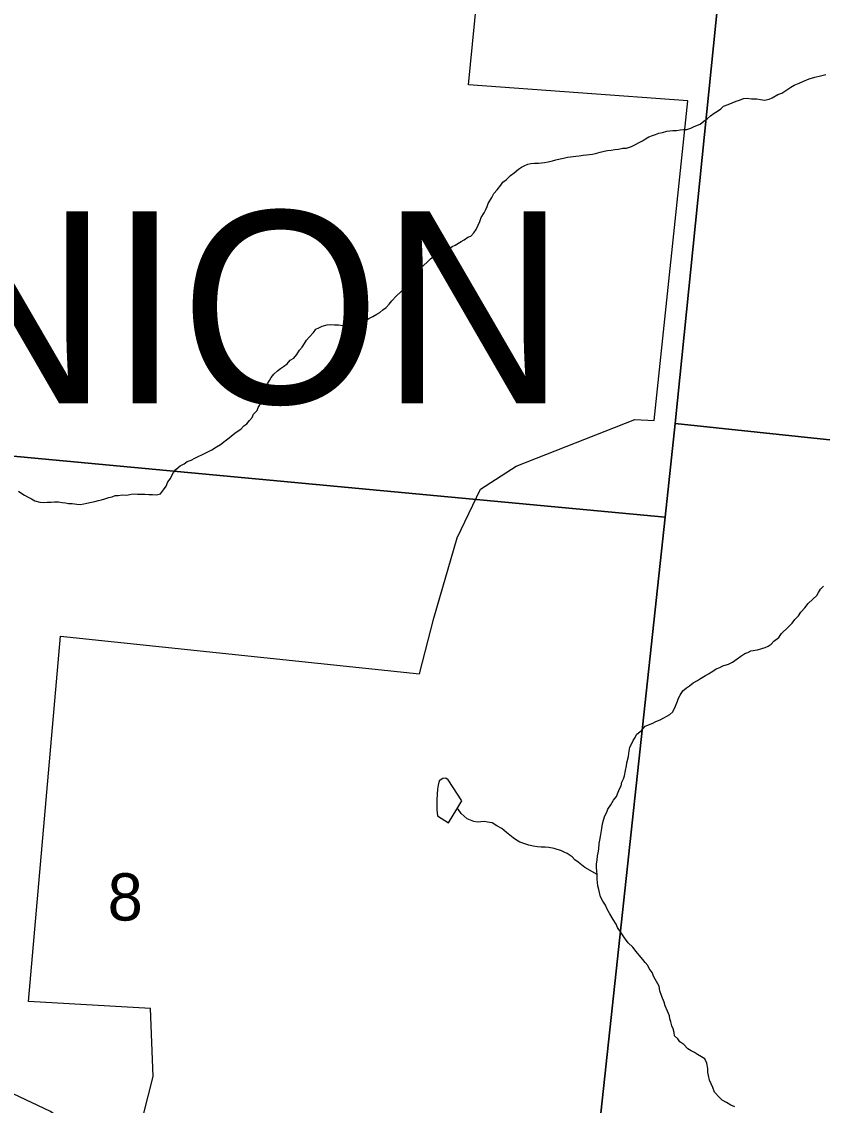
# Model space of a CAD drawing. Extents: x 0 to 1064, y 0 to 440.
# Drawn here: x 213.52 to 224.87, y 182.66 to 198.04 of the extents above; entities that cross this region are included whole.
import ezdxf

# ---------------------------------------------------------------- set-up
doc = ezdxf.new("R2010")
doc.units = 0
for name, color, linetype in [('GM_X_Corporation', 7, 'Continuous'), ('GM_X_Minor_Lake', 7, 'Continuous'), ('GM_X_Minor_River', 7, 'Continuous'), ('GM_X_Section', 7, 'Continuous'), ('GM_X_Section_Text', 7, 'Continuous'), ('GM_X_Township_Road', 7, 'Continuous'), ('GM_X_Township_Text', 7, 'Continuous')]:
    doc.layers.add(name, color=color, linetype=linetype)

msp = doc.modelspace()

# ---------------------------------------------------------------- linework, layer by layer
at = {"layer": 'GM_X_Corporation'}
msp.add_lwpolyline([(215.035, 181.714), (215.381, 183.071), (215.345, 184.037), (213.612, 184.134), (214.067, 189.32), (219.157, 188.785), (219.361, 189.573), (219.691, 190.712), (220.021, 191.402), (220.53, 191.732), (221.37, 192.062), (222.209, 192.392), (222.483, 192.377), (222.96, 196.912), (219.851, 197.14), (220.118, 199.834)], dxfattribs=at)
at = {"layer": 'GM_X_Minor_Lake'}
for points in [[(219.686, 186.864), (219.758, 186.982), (219.564, 187.279), (219.529, 187.304), (219.486, 187.299), (219.436, 187.264), (219.423, 187.203), (219.415, 187.149)], [(219.415, 187.149), (219.405, 187.003), (219.402, 186.857), (219.412, 186.772), (219.568, 186.671)], [(219.568, 186.671), (219.686, 186.864)]]:
    msp.add_lwpolyline(points, dxfattribs=at)
at = {"layer": 'GM_X_Minor_River'}
for points in [[(222.803, 196.495), (222.852, 196.5), (222.901, 196.505), (222.95, 196.509), (223.005, 196.526), (223.054, 196.548), (223.135, 196.582), (223.191, 196.623), (223.241, 196.664), (223.285, 196.699), (223.335, 196.74), (223.384, 196.769), (223.428, 196.798), (223.466, 196.839), (223.533, 196.862), (223.589, 196.884), (223.645, 196.907), (223.694, 196.923), (223.749, 196.946), (223.804, 196.95), (223.865, 196.942), (223.938, 196.94), (223.992, 196.932), (224.047, 196.925), (224.114, 196.935), (224.158, 196.958), (224.238, 197.004), (224.294, 197.02), (224.337, 197.049), (224.381, 197.078), (224.424, 197.107), (224.468, 197.136), (224.542, 197.164), (224.592, 197.187), (224.684, 197.227), (224.764, 197.249), (224.844, 197.27), (224.918, 197.286)], [(218.072, 193.727), (218.12, 193.72), (218.163, 193.718), (218.218, 193.723), (218.279, 193.745), (218.341, 193.774), (218.384, 193.791), (218.44, 193.825), (218.496, 193.854), (218.552, 193.889), (218.595, 193.912), (218.639, 193.947), (218.683, 193.982), (218.727, 194.029), (218.765, 194.076), (218.828, 194.141), (218.891, 194.206), (218.929, 194.247), (218.955, 194.289), (219.005, 194.336), (219.037, 194.378), (219.063, 194.419), (219.107, 194.46), (219.145, 194.502), (219.176, 194.543), (219.22, 194.584), (219.264, 194.625), (219.315, 194.673), (219.371, 194.713), (219.421, 194.748), (219.464, 194.759), (219.519, 194.782), (219.575, 194.81), (219.619, 194.845), (219.662, 194.868), (219.749, 194.92), (219.792, 194.943), (219.842, 194.978), (219.885, 194.995), (219.93, 195.042), (219.962, 195.09), (219.988, 195.15), (220.014, 195.203), (220.034, 195.257), (220.073, 195.323), (220.099, 195.371), (220.118, 195.413), (220.132, 195.455), (220.184, 195.544), (220.21, 195.598), (220.26, 195.651), (220.311, 195.716), (220.337, 195.758), (220.387, 195.793), (220.45, 195.852), (220.5, 195.893), (220.562, 195.945), (220.606, 195.974), (220.649, 195.997), (220.692, 196.014), (220.735, 196.025), (220.79, 196.029), (220.845, 196.028), (220.888, 196.032), (220.931, 196.037), (220.98, 196.048), (221.041, 196.064), (221.09, 196.075), (221.152, 196.091), (221.201, 196.102), (221.256, 196.112), (221.299, 196.117), (221.372, 196.127), (221.421, 196.131), (221.476, 196.142), (221.525, 196.146), (221.568, 196.151), (221.61, 196.156), (221.653, 196.167), (221.721, 196.183), (221.776, 196.199), (221.825, 196.21), (221.874, 196.215), (221.929, 196.225), (221.978, 196.23), (222.039, 196.24), (222.094, 196.244), (222.162, 196.266), (222.218, 196.295), (222.261, 196.318), (222.317, 196.347), (222.361, 196.376), (222.41, 196.404), (222.459, 196.421), (222.503, 196.438), (222.552, 196.455), (222.601, 196.465), (222.662, 196.482), (222.705, 196.486), (222.748, 196.491), (222.803, 196.495)], [(213.47, 191.374), (213.518, 191.342), (213.559, 191.317), (213.601, 191.297), (213.655, 191.265), (213.703, 191.239), (213.775, 191.219), (213.83, 191.217), (213.879, 191.222), (213.934, 191.22), (213.983, 191.225), (214.037, 191.223), (214.092, 191.215), (214.14, 191.208), (214.183, 191.2), (214.231, 191.199), (214.298, 191.191), (214.347, 191.189), (214.396, 191.194), (214.439, 191.205), (214.506, 191.221), (214.555, 191.231), (214.604, 191.242), (214.647, 191.253), (214.696, 191.269), (214.752, 191.286), (214.801, 191.297), (214.844, 191.313), (214.887, 191.312), (214.948, 191.322), (215.009, 191.321), (215.07, 191.331), (215.113, 191.336), (215.161, 191.334), (215.216, 191.332), (215.265, 191.331), (215.319, 191.329), (215.374, 191.327), (215.429, 191.326), (215.484, 191.336), (215.529, 191.396), (215.567, 191.449), (215.587, 191.509), (215.625, 191.556), (215.645, 191.598), (215.671, 191.64), (215.703, 191.682), (215.765, 191.734), (215.821, 191.763), (215.865, 191.798), (215.92, 191.815), (215.97, 191.843), (216.019, 191.866), (216.081, 191.895), (216.149, 191.929), (216.211, 191.963), (216.279, 192.004), (216.335, 192.038), (216.404, 192.091), (216.46, 192.132), (216.517, 192.179), (216.56, 192.214), (216.623, 192.254), (216.667, 192.301), (216.71, 192.33), (216.748, 192.378), (216.786, 192.419), (216.806, 192.467), (216.857, 192.52), (216.87, 192.562), (216.903, 192.616), (216.929, 192.676), (216.949, 192.73), (216.963, 192.79), (216.989, 192.85), (217.003, 192.898), (217.029, 192.946), (217.055, 192.988), (217.093, 193.035), (217.143, 193.082), (217.187, 193.117), (217.231, 193.146), (217.28, 193.181), (217.325, 193.234), (217.374, 193.263), (217.419, 193.316), (217.457, 193.376), (217.495, 193.417), (217.527, 193.471), (217.553, 193.519), (217.591, 193.56), (217.654, 193.625), (217.686, 193.672), (217.73, 193.695), (217.779, 193.718), (217.847, 193.734), (217.889, 193.739), (217.95, 193.737), (218.011, 193.735), (218.072, 193.727)], [(224.009, 189.142), (224.058, 189.159), (224.101, 189.176), (224.145, 189.205), (224.183, 189.246), (224.252, 189.299), (224.29, 189.358), (224.384, 189.446), (224.441, 189.505), (224.479, 189.553), (224.53, 189.606), (224.562, 189.66), (224.619, 189.719), (224.67, 189.784), (224.732, 189.843), (224.789, 189.895), (224.815, 189.937), (224.841, 189.985), (224.885, 190.026)], [(222.642, 184.073), (222.626, 184.128), (222.592, 184.208), (222.564, 184.287), (222.554, 184.355), (222.479, 184.484), (222.457, 184.546), (222.416, 184.602), (222.393, 184.645), (222.358, 184.688), (222.323, 184.732), (222.27, 184.794), (222.229, 184.844), (222.182, 184.906), (222.118, 184.969), (222.065, 185.037), (222.019, 185.112), (221.966, 185.186), (221.944, 185.235), (221.903, 185.297), (221.857, 185.378), (221.817, 185.446), (221.794, 185.501), (221.759, 185.557), (221.725, 185.619), (221.709, 185.68), (221.698, 185.723), (221.688, 185.778), (221.683, 185.826), (221.678, 185.869), (221.675, 185.936), (221.67, 185.985), (221.666, 186.039), (221.667, 186.088), (221.675, 186.142), (221.683, 186.203), (221.691, 186.245), (221.699, 186.299), (221.707, 186.378), (221.715, 186.426), (221.723, 186.475), (221.731, 186.535), (221.745, 186.589), (221.753, 186.656), (221.767, 186.71), (221.787, 186.77), (221.814, 186.824), (221.827, 186.866), (221.872, 186.926), (221.91, 186.991), (221.949, 187.045), (221.975, 187.104), (221.995, 187.152), (222.015, 187.194), (222.028, 187.249), (222.048, 187.296), (222.062, 187.339), (222.076, 187.411), (222.091, 187.477), (222.098, 187.52), (222.12, 187.61), (222.127, 187.658), (222.142, 187.743), (222.162, 187.785), (222.188, 187.839), (222.214, 187.88), (222.233, 187.922), (222.309, 187.987), (222.359, 188.04), (222.464, 188.085), (222.507, 188.108), (222.569, 188.13), (222.612, 188.153), (222.662, 188.182), (222.706, 188.205), (222.749, 188.246), (222.789, 188.324), (222.815, 188.396), (222.829, 188.438), (222.855, 188.48), (222.893, 188.545), (222.943, 188.586), (222.987, 188.615), (223.037, 188.656), (223.099, 188.691), (223.143, 188.72), (223.211, 188.76), (223.254, 188.783), (223.317, 188.824), (223.366, 188.853), (223.416, 188.875), (223.459, 188.898), (223.539, 188.92), (223.595, 188.949), (223.663, 188.995), (223.713, 189.036), (223.769, 189.071), (223.812, 189.088), (223.856, 189.111), (223.948, 189.126), (224.009, 189.142)], [(221.675, 185.936), (221.501, 186.038), (221.454, 186.076), (221.406, 186.114), (221.359, 186.146), (221.324, 186.19), (221.252, 186.234), (221.21, 186.254), (221.162, 186.28), (221.108, 186.293), (221.066, 186.307), (220.993, 186.321), (220.938, 186.323), (220.884, 186.325), (220.829, 186.332), (220.769, 186.34), (220.708, 186.354), (220.666, 186.368), (220.624, 186.381), (220.582, 186.395), (220.534, 186.426), (220.486, 186.458), (220.439, 186.496), (220.391, 186.534), (220.326, 186.591), (220.254, 186.629), (220.189, 186.668), (220.122, 186.682), (220.08, 186.689), (220.025, 186.685), (219.982, 186.68), (219.928, 186.688), (219.88, 186.708), (219.831, 186.727), (219.79, 186.765), (219.749, 186.803), (219.708, 186.865), (219.686, 186.864)], [(223.63, 182.64), (223.57, 182.666), (223.51, 182.704), (223.45, 182.736), (223.409, 182.774), (223.338, 182.849), (223.316, 182.916), (223.271, 183.021), (223.255, 183.088), (223.244, 183.131), (223.246, 183.186), (223.23, 183.259), (223.202, 183.321), (223.154, 183.352), (223.1, 183.384), (223.058, 183.41), (223.011, 183.436), (222.963, 183.462), (222.904, 183.524), (222.85, 183.562), (222.821, 183.606), (222.774, 183.65), (222.77, 183.698), (222.753, 183.747), (222.736, 183.79), (222.72, 183.845), (222.709, 183.888), (222.704, 183.931), (222.676, 183.999), (222.642, 184.073)]]:
    msp.add_lwpolyline(points, dxfattribs=at)
at = {"layer": 'GM_X_Section'}
for points in [[(208.207, 208.717), (224.284, 207.156), (222.783, 192.338), (222.643, 191.007), (206.578, 192.51)], [(240.584, 205.524), (239.057, 190.616), (222.783, 192.338), (224.284, 207.156)], [(222.643, 191.007), (220.892, 174.794), (204.778, 176.294), (206.578, 192.51)], [(222.783, 192.338), (239.057, 190.616), (237.295, 173.197), (220.892, 174.794), (222.643, 191.007)]]:
    msp.add_lwpolyline(points, close=True, dxfattribs=at)
at = {"layer": 'GM_X_Township_Road'}
msp.add_lwpolyline([(217.884, 179.765), (217.835, 179.799), (217.188, 180.188), (215.993, 180.909), (214.895, 181.832), (214.59, 182.089), (213.928, 182.574), (213.397, 182.826), (212.693, 183.051), (212.334, 183.157)], dxfattribs=at)

# ---------------------------------------------------------------- texts
at = {"layer": 'GM_X_Section_Text'}
msp.add_text('8', height=0.67, rotation=0, dxfattribs=at).set_placement((214.736, 185.284))
at = {"layer": 'GM_X_Township_Text'}
msp.add_text('UNION', height=2.7273, rotation=0, dxfattribs=at).set_placement((209.488, 192.62))

doc.saveas('drawing.dxf')
